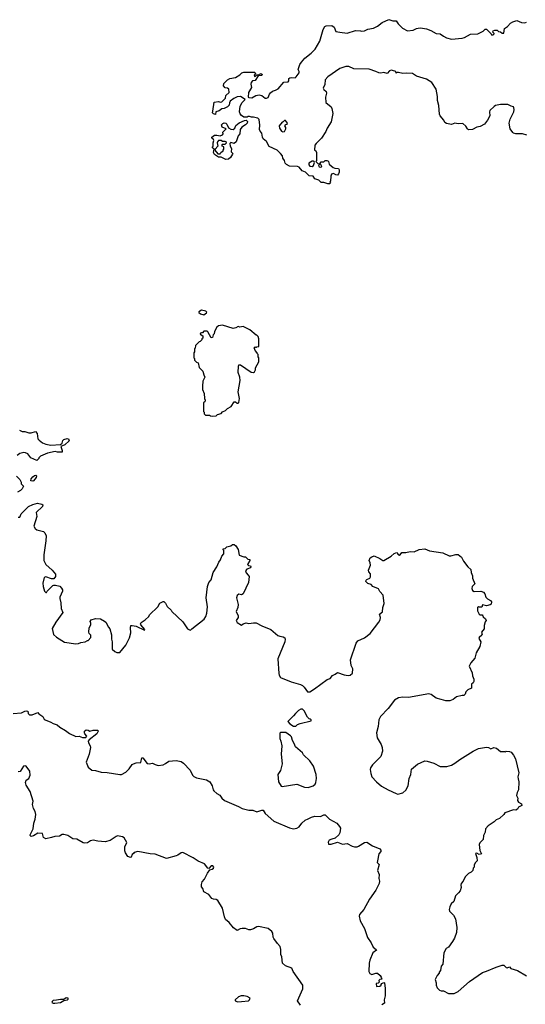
# Model space of a CAD drawing. Extents: x 2086813 to 2278017, y 548126 to 753336.
# Tile 374 of 461: x 2235494 to 2241699, y 629711 to 641808. Entities that reach past the tile are written whole.
import ezdxf

# ---------------------------------------------------------------- set-up
doc = ezdxf.new("R2010")
doc.units = 0

msp = doc.modelspace()

# ---------------------------------------------------------------- linework, layer by layer
at = {"layer": '0CON10XD'}
for points in [[(2241719, 640389), (2241665, 640407), (2241585, 640407), (2241555, 640414), (2241545, 640423), (2241514, 640465), (2241500, 640535), (2241513, 640585), (2241557, 640675), (2241563, 640705), (2241560, 640725), (2241555, 640738), (2241525, 640744), (2241487, 640765), (2241445, 640767), (2241394, 640766), (2241335, 640752), (2241318, 640742), (2241265, 640690), (2241260, 640675), (2241264, 640625), (2241236, 640575), (2241197, 640525), (2241145, 640496), (2241105, 640486), (2241052, 640458), (2241004, 640454), (2240990, 640465), (2240969, 640499), (2240932, 640532), (2240875, 640528), (2240835, 640536), (2240795, 640521), (2240734, 640534), (2240712, 640545), (2240700, 640575), (2240656, 640625), (2240648, 640645), (2240637, 640755), (2240623, 640815), (2240623, 640865), (2240607, 640955), (2240554, 641034), (2240487, 641077), (2240363, 641113), (2240315, 641148), (2240245, 641151), (2240197, 641147), (2240145, 641160), (2240125, 641160), (2240115, 641150), (2240110, 641165), (2240097, 641177), (2240055, 641187), (2240032, 641178), (2240005, 641148), (2239965, 641158), (2239925, 641150), (2239903, 641153), (2239865, 641173), (2239785, 641198), (2239595, 641202), (2239535, 641232), (2239495, 641232), (2239422, 641208), (2239274, 641106), (2239243, 641067), (2239238, 641012), (2239219, 640965), (2239225, 640950), (2239256, 640926), (2239261, 640905), (2239249, 640855), (2239252, 640792), (2239317, 640735), (2239327, 640715), (2239336, 640655), (2239318, 640552), (2239266, 640475), (2239251, 640435), (2239200, 640350), (2239132, 640288), (2239116, 640265), (2239112, 640205), (2239128, 640195), (2239136, 640174), (2239138, 640075), (2239130, 640065), (2239155, 640042), (2239168, 640038), (2239168, 640025), (2239163, 640015), (2239171, 640001), (2239185, 639997), (2239199, 640001), (2239202, 640005), (2239189, 640029), (2239180, 640035), (2239180, 640045), (2239195, 640060), (2239225, 640062), (2239242, 640078), (2239265, 640079), (2239277, 640075), (2239283, 640065), (2239292, 640032), (2239341, 639991), (2239362, 639982), (2239405, 639978), (2239414, 639965), (2239416, 639934), (2239408, 639912), (2239395, 639898), (2239375, 639900), (2239345, 639917), (2239321, 639909), (2239312, 639885), (2239310, 639825), (2239300, 639815), (2239307, 639803), (2239297, 639793), (2239275, 639790), (2239225, 639808), (2239195, 639808), (2239165, 639838), (2239115, 639852), (2239095, 639887), (2239045, 639890), (2239003, 639933), (2238962, 639952), (2238925, 639996), (2238905, 640002), (2238805, 640009), (2238768, 640028), (2238754, 640045), (2238746, 640076), (2238724, 640105), (2238720, 640135), (2238693, 640165), (2238655, 640204), (2238555, 640251), (2238522, 640312), (2238484, 640345), (2238474, 640365), (2238467, 640415), (2238446, 640436), (2238437, 640457), (2238443, 640513), (2238432, 640582), (2238417, 640597), (2238398, 640602), (2238365, 640610), (2238338, 640608), (2238315, 640620), (2238295, 640620), (2238285, 640612), (2238245, 640612), (2238215, 640630), (2238199, 640649), (2238191, 640675), (2238199, 640745), (2238225, 640792), (2238260, 640825), (2238204, 640864), (2238162, 640858), (2238121, 640839), (2238078, 640805), (2238068, 640785), (2238064, 640756), (2238045, 640737), (2238005, 640717), (2237975, 640712), (2237942, 640688), (2237903, 640677), (2237898, 640642), (2237871, 640651), (2237862, 640665), (2237863, 640683), (2237880, 640795), (2237935, 640802), (2237957, 640793), (2237975, 640797), (2238018, 640845), (2238025, 640878), (2238066, 640914), (2238062, 640955), (2238045, 640968), (2238015, 640970), (2237994, 640994), (2238001, 641025), (2238045, 641070), (2238075, 641083), (2238142, 641098), (2238195, 641130), (2238220, 641155), (2238245, 641164), (2238375, 641162), (2238386, 641156), (2238390, 641145), (2238372, 641125), (2238375, 641110), (2238388, 641112), (2238405, 641130), (2238425, 641130), (2238455, 641147), (2238470, 641135), (2238467, 641123), (2238422, 641118), (2238385, 641060), (2238353, 641057), (2238333, 641037), (2238330, 641015), (2238339, 640975), (2238304, 640915), (2238300, 640855), (2238305, 640850), (2238345, 640848), (2238392, 640878), (2238435, 640884), (2238466, 640876), (2238505, 640842), (2238525, 640842), (2238545, 640852), (2238558, 640892), (2238571, 640909), (2238595, 640930), (2238635, 640942), (2238665, 640960), (2238735, 641042), (2238790, 641045), (2238798, 641055), (2238798, 641085), (2238810, 641095), (2238825, 641099), (2238875, 641093), (2238886, 641104), (2238923, 641155), (2238925, 641170), (2238910, 641195), (2238933, 641255), (2238953, 641285), (2238992, 641335), (2239072, 641395), (2239122, 641445), (2239178, 641542), (2239218, 641685), (2239238, 641725), (2239255, 641733), (2239325, 641738), (2239354, 641714), (2239375, 641662), (2239425, 641653), (2239515, 641644), (2239617, 641673), (2239675, 641672), (2239685, 641668), (2239725, 641672), (2239765, 641690), (2239835, 641703), (2239885, 641729), (2239943, 641775), (2240025, 641808), (2240075, 641794), (2240115, 641793), (2240138, 641758), (2240193, 641703), (2240252, 641672), (2240323, 641677), (2240365, 641700), (2240386, 641704), (2240415, 641706), (2240485, 641694), (2240540, 641675), (2240605, 641637), (2240655, 641634), (2240694, 641604), (2240734, 641584), (2240795, 641570), (2240925, 641580), (2240952, 641588), (2241025, 641630), (2241115, 641632), (2241183, 641667), (2241209, 641691), (2241225, 641693), (2241280, 641635), (2241285, 641620), (2241307, 641623), (2241318, 641632), (2241318, 641638), (2241300, 641655), (2241305, 641670), (2241325, 641680), (2241355, 641680), (2241372, 641662), (2241395, 641660), (2241415, 641642), (2241435, 641643), (2241445, 641700), (2241480, 641725), (2241517, 641763), (2241545, 641780), (2241595, 641798), (2241655, 641773), (2241695, 641770), (2241715, 641778)], [(2238025, 640090), (2237965, 640120), (2237935, 640118), (2237885, 640150), (2237872, 640175), (2237880, 640215), (2237860, 640235), (2237860, 640245), (2237870, 640255), (2237870, 640295), (2237878, 640325), (2237870, 640345), (2237852, 640352), (2237852, 640365), (2237885, 640390), (2237915, 640390), (2237955, 640380), (2237985, 640392), (2237990, 640405), (2237988, 640425), (2238030, 640465), (2237979, 640489), (2237972, 640515), (2237986, 640534), (2238005, 640539), (2238026, 640536), (2238037, 640525), (2238057, 640477), (2238084, 640464), (2238115, 640460), (2238133, 640475), (2238145, 640507), (2238189, 640541), (2238255, 640571), (2238275, 640573), (2238289, 640555), (2238286, 640535), (2238267, 640515), (2238222, 640488), (2238200, 640460), (2238196, 640404), (2238175, 640382), (2238149, 640305), (2238125, 640286), (2238085, 640300), (2238073, 640287), (2238078, 640255), (2238093, 640225), (2238090, 640185), (2238108, 640165), (2238107, 640157), (2238082, 640115), (2238055, 640093), (2238025, 640090)], [(2238725, 640428), (2238745, 640432), (2238760, 640465), (2238760, 640485), (2238750, 640505), (2238762, 640518), (2238778, 640522), (2238782, 640535), (2238755, 640570), (2238745, 640570), (2238728, 640552), (2238715, 640550), (2238680, 640505), (2238682, 640475), (2238707, 640437), (2238725, 640428)], [(2237955, 640160), (2237964, 640176), (2237990, 640195), (2237990, 640205), (2238000, 640215), (2238000, 640245), (2237980, 640255), (2237980, 640275), (2237985, 640280), (2238015, 640278), (2238032, 640295), (2238030, 640305), (2238015, 640312), (2237985, 640310), (2237965, 640322), (2237935, 640322), (2237921, 640309), (2237918, 640295), (2237927, 640253), (2237892, 640218), (2237890, 640205), (2237925, 640160), (2237955, 640160)], [(2239085, 640004), (2239099, 640015), (2239112, 640055), (2239110, 640065), (2239099, 640069), (2239085, 640070), (2239042, 640045), (2239043, 640025), (2239055, 640008), (2239085, 640004)], [(2237755, 638182), (2237788, 638205), (2237790, 638215), (2237777, 638227), (2237725, 638238), (2237692, 638218), (2237692, 638212), (2237713, 638193), (2237755, 638182)], [(2237855, 636938), (2237905, 636940), (2237923, 636957), (2237965, 636970), (2237985, 636988), (2238020, 637005), (2238045, 637030), (2238090, 637055), (2238125, 637112), (2238142, 637112), (2238165, 637098), (2238175, 637098), (2238184, 637106), (2238191, 637155), (2238177, 637235), (2238199, 637375), (2238195, 637415), (2238174, 637475), (2238178, 637552), (2238185, 637568), (2238205, 637567), (2238335, 637477), (2238365, 637472), (2238375, 637480), (2238388, 637505), (2238388, 637532), (2238430, 637605), (2238430, 637655), (2238420, 637665), (2238420, 637695), (2238410, 637705), (2238410, 637715), (2238383, 637743), (2238370, 637775), (2238385, 637790), (2238395, 637780), (2238405, 637790), (2238428, 637792), (2238430, 637885), (2238420, 637915), (2238405, 637930), (2238395, 637930), (2238317, 637997), (2238235, 638038), (2238195, 638030), (2238175, 638038), (2238145, 638020), (2238115, 638012), (2237985, 638053), (2237933, 638047), (2237915, 638030), (2237883, 637977), (2237882, 637948), (2237870, 637935), (2237860, 637905), (2237845, 637900), (2237802, 637972), (2237795, 637980), (2237755, 637980), (2237738, 637962), (2237725, 637962), (2237712, 637955), (2237710, 637945), (2237740, 637925), (2237740, 637895), (2237730, 637885), (2237730, 637875), (2237710, 637855), (2237695, 637850), (2237650, 637805), (2237647, 637773), (2237640, 637765), (2237640, 637725), (2237630, 637715), (2237630, 637655), (2237640, 637645), (2237640, 637625), (2237665, 637600), (2237685, 637590), (2237698, 637535), (2237741, 637491), (2237752, 637445), (2237768, 637415), (2237743, 637365), (2237738, 637305), (2237738, 637265), (2237758, 637215), (2237762, 637155), (2237770, 637135), (2237768, 637112), (2237750, 637105), (2237750, 636995), (2237760, 636985), (2237760, 636965), (2237775, 636950), (2237825, 636950), (2237835, 636940), (2237855, 636938)], [(2235490, 636765), (2235525, 636748), (2235555, 636748), (2235605, 636732), (2235635, 636732), (2235687, 636747), (2235710, 636725), (2235718, 636658), (2235731, 636641), (2235775, 636608), (2235815, 636593), (2235875, 636582), (2235993, 636587), (2236017, 636603), (2236024, 636636), (2236035, 636648), (2236077, 636663), (2236095, 636660), (2236102, 636635), (2236050, 636585), (2236000, 636565), (2236016, 636515), (2236016, 636494), (2235956, 636496), (2235929, 636501), (2235835, 636483), (2235750, 636445), (2235730, 636425), (2235730, 636415), (2235705, 636392), (2235630, 636425), (2235593, 636473), (2235565, 636488), (2235545, 636490), (2235495, 636478), (2235462, 636455)], [(2235455, 636200), (2235495, 636160), (2235510, 636125), (2235510, 636105), (2235540, 636075), (2235526, 636044), (2235505, 636022), (2235465, 636002)], [(2235655, 636138), (2235632, 636142), (2235633, 636165), (2235655, 636192), (2235675, 636208), (2235692, 636212), (2235700, 636205), (2235698, 636185), (2235665, 636143), (2235655, 636138)], [(2235475, 635697), (2235495, 635694), (2235514, 635736), (2235604, 635826), (2235655, 635851), (2235714, 635866), (2235767, 635857), (2235778, 635848), (2235772, 635825), (2235697, 635755), (2235703, 635705), (2235667, 635585), (2235682, 635555)], [(2235682, 635555), (2235705, 635542), (2235785, 635520), (2235804, 635504), (2235817, 635465), (2235816, 635406), (2235791, 635235), (2235790, 635165), (2235816, 635116), (2235893, 635045), (2235932, 634995), (2235932, 634968), (2235912, 634938), (2235885, 634940), (2235815, 634963), (2235794, 634956), (2235780, 634885), (2235782, 634845), (2235800, 634785), (2235815, 634770), (2235825, 634770), (2235830, 634785), (2235900, 634855), (2235915, 634862), (2235935, 634862), (2235985, 634848), (2236008, 634825), (2236018, 634805), (2236018, 634785), (2235988, 634715), (2235988, 634695), (2236000, 634645), (2236004, 634574), (2236022, 634525), (2235938, 634405), (2235893, 634327), (2235910, 634255), (2235945, 634220), (2236045, 634162), (2236185, 634140), (2236215, 634143), (2236245, 634158), (2236297, 634163), (2236325, 634180), (2236335, 634180), (2236367, 634217), (2236368, 634245), (2236347, 634267), (2236342, 634285), (2236348, 634335), (2236368, 634375), (2236368, 634395), (2236358, 634415), (2236372, 634435), (2236425, 634450), (2236485, 634448), (2236535, 634420), (2236552, 634405), (2236583, 634343), (2236600, 634325), (2236622, 634252), (2236622, 634195), (2236630, 634165), (2236630, 634075), (2236660, 634045), (2236685, 634032), (2236725, 634033), (2236796, 634125), (2236840, 634215), (2236860, 634275), (2236852, 634335), (2236857, 634363), (2236874, 634366), (2236925, 634356), (2237025, 634308), (2237029, 634315), (2236980, 634375), (2236978, 634385), (2236985, 634400), (2237036, 634434), (2237078, 634475), (2237088, 634495), (2237188, 634595), (2237215, 634638), (2237255, 634660), (2237265, 634660), (2237285, 634640), (2237305, 634600), (2237352, 634555), (2237362, 634535), (2237495, 634412), (2237555, 634322), (2237585, 634308), (2237595, 634310), (2237608, 634325), (2237757, 634443), (2237779, 634475), (2237790, 634515), (2237797, 634595), (2237782, 634705), (2237800, 634845), (2237817, 634895), (2237842, 634925), (2237870, 635015), (2237912, 635085), (2237938, 635145), (2237958, 635172), (2237974, 635216), (2238000, 635245), (2238000, 635285), (2237990, 635295), (2237990, 635305), (2238015, 635310), (2238035, 635330), (2238087, 635343), (2238105, 635358), (2238125, 635358), (2238148, 635345), (2238177, 635297), (2238187, 635227), (2238245, 635210), (2238265, 635210), (2238295, 635180), (2238318, 635175), (2238318, 635165), (2238290, 635115), (2238303, 635103), (2238326, 635096), (2238332, 635085), (2238325, 635073), (2238282, 635058), (2238264, 635035), (2238273, 635013), (2238300, 634985), (2238310, 634965), (2238302, 634895), (2238236, 634754), (2238215, 634743), (2238185, 634748), (2238165, 634734), (2238157, 634705), (2238174, 634624), (2238170, 634585), (2238151, 634535), (2238174, 634484), (2238174, 634465), (2238152, 634425), (2238162, 634402), (2238215, 634367), (2238236, 634384), (2238275, 634398), (2238305, 634389), (2238365, 634399), (2238395, 634397), (2238465, 634360), (2238575, 634316), (2238662, 634242), (2238685, 634232), (2238727, 634227), (2238750, 634215), (2238754, 634195), (2238747, 634165), (2238663, 633955), (2238673, 633777), (2238678, 633755), (2238697, 633727), (2238825, 633672), (2238941, 633641), (2238965, 633628), (2238986, 633606), (2239028, 633548), (2239055, 633548), (2239112, 633585), (2239269, 633701), (2239303, 633715), (2239335, 633751), (2239367, 633765), (2239395, 633789), (2239475, 633758), (2239525, 633750), (2239550, 633755), (2239579, 633781), (2239583, 633833), (2239561, 633875), (2239556, 633945), (2239622, 634148), (2239643, 634175), (2239726, 634214), (2239794, 634266), (2239903, 634407), (2239918, 634435), (2239922, 634465), (2239910, 634505), (2239948, 634532), (2239951, 634585), (2239968, 634635), (2239956, 634736), (2239914, 634784), (2239896, 634816), (2239830, 634845), (2239807, 634867), (2239765, 634882), (2239742, 634905), (2239747, 634923), (2239755, 634932), (2239793, 634947), (2239799, 634961), (2239799, 634999), (2239781, 635025), (2239776, 635045), (2239798, 635105), (2239796, 635135), (2239783, 635165), (2239794, 635196), (2239815, 635210), (2239845, 635222), (2239915, 635190), (2239953, 635163), (2239965, 635162), (2240054, 635216), (2240089, 635251), (2240111, 635259), (2240125, 635260), (2240135, 635240), (2240155, 635228), (2240165, 635232), (2240185, 635262), (2240235, 635261), (2240285, 635276), (2240335, 635271), (2240395, 635298), (2240465, 635306), (2240522, 635282), (2240686, 635256), (2240765, 635222), (2240785, 635222), (2240845, 635239), (2240875, 635236), (2240918, 635205), (2240943, 635155), (2240996, 635086), (2241032, 635052), (2241034, 635015), (2241050, 634975), (2241053, 634945), (2241082, 634875), (2241048, 634845), (2241045, 634820), (2241050, 634795), (2241073, 634783), (2241155, 634788), (2241185, 634774), (2241204, 634755), (2241214, 634714), (2241235, 634692), (2241274, 634674), (2241283, 634655), (2241282, 634628), (2241270, 634620), (2241225, 634608), (2241175, 634620), (2241165, 634590), (2241135, 634590), (2241125, 634600), (2241112, 634585), (2241113, 634545), (2241132, 634505), (2241145, 634498), (2241170, 634495), (2241180, 634485), (2241182, 634472), (2241210, 634445), (2241218, 634425), (2241208, 634412), (2241196, 634365), (2241196, 634324), (2241163, 634285), (2241170, 634255), (2241167, 634245), (2241134, 634216), (2241130, 634205), (2241153, 634163), (2241142, 634105), (2241095, 634030), (2241079, 633965), (2241033, 633905), (2241012, 633865), (2241046, 633784), (2241050, 633745), (2241066, 633706), (2241069, 633675), (2241060, 633660), (2241038, 633645), (2241038, 633595), (2240994, 633576), (2240971, 633549), (2240960, 633520), (2240945, 633507), (2240924, 633506), (2240855, 633487), (2240814, 633456), (2240775, 633441), (2240725, 633441), (2240666, 633454), (2240605, 633474), (2240546, 633516), (2240515, 633526), (2240265, 633479), (2240195, 633483), (2240143, 633477), (2240095, 633448), (2240016, 633345), (2239924, 633246), (2239900, 633205), (2239892, 633125), (2239873, 633045), (2239883, 632985), (2239931, 632905), (2239944, 632865), (2239948, 632822), (2239926, 632755), (2239825, 632655), (2239800, 632615), (2239797, 632595), (2239802, 632545), (2239814, 632505), (2239874, 632444), (2239935, 632392), (2240015, 632345), (2240115, 632299), (2240136, 632294), (2240195, 632310), (2240235, 632342), (2240261, 632395), (2240274, 632486), (2240293, 632535), (2240302, 632598), (2240378, 632662), (2240465, 632702), (2240495, 632700), (2240575, 632673), (2240655, 632632), (2240736, 632634), (2240795, 632650), (2240835, 632672), (2240895, 632720), (2241059, 632821), (2241125, 632852), (2241225, 632872), (2241247, 632867), (2241275, 632848), (2241315, 632867), (2241345, 632858), (2241397, 632817), (2241445, 632818), (2241458, 632812), (2241465, 632820), (2241505, 632818), (2241525, 632808), (2241553, 632773), (2241578, 632725), (2241622, 632555), (2241610, 632505), (2241611, 632481), (2241622, 632445), (2241618, 632345), (2241600, 632315), (2241592, 632275), (2241608, 632245), (2241602, 632215), (2241618, 632195), (2241655, 632176), (2241656, 632155), (2241618, 632135), (2241605, 632110), (2241585, 632098), (2241555, 632100), (2241450, 632065), (2241436, 632044), (2241382, 631995), (2241342, 631978), (2241319, 631951), (2241245, 631902), (2241212, 631868), (2241207, 631825), (2241187, 631783), (2241182, 631735), (2241142, 631695), (2241132, 631675), (2241141, 631601), (2241162, 631558), (2241135, 631550), (2241105, 631568), (2241090, 631565), (2241106, 631516), (2241108, 631475), (2241087, 631453), (2241072, 631425), (2241070, 631395), (2241060, 631385), (2241054, 631355), (2241037, 631335), (2241003, 631317), (2240962, 631278), (2240937, 631225), (2240913, 631195), (2240907, 631175), (2240911, 631145), (2240900, 631105), (2240879, 631081), (2240842, 631045), (2240822, 630975), (2240790, 630945), (2240772, 630908), (2240766, 630875), (2240768, 630855), (2240817, 630805), (2240842, 630762), (2240858, 630655), (2240854, 630595), (2240830, 630525), (2240806, 630484), (2240755, 630412), (2240727, 630395), (2240701, 630345), (2240688, 630205), (2240665, 630180), (2240657, 630125), (2240642, 630105), (2240642, 630095), (2240616, 630064), (2240593, 630015), (2240606, 629975), (2240607, 629945), (2240619, 629915), (2240645, 629883), (2240665, 629877), (2240697, 629877), (2240755, 629842), (2240825, 629842), (2240875, 629868), (2241015, 629992), (2241175, 630103), (2241225, 630117), (2241344, 630166), (2241415, 630192), (2241435, 630192), (2241465, 630162), (2241475, 630160), (2241505, 630170), (2241523, 630153), (2241605, 630127), (2241715, 630063)], [(2235415, 633284), (2235515, 633291), (2235555, 633312), (2235577, 633317), (2235595, 633312), (2235598, 633285), (2235616, 633266), (2235645, 633266), (2235715, 633297), (2235730, 633280), (2235779, 633249), (2235796, 633215), (2235808, 633205), (2235875, 633178), (2235905, 633159), (2235955, 633146), (2235986, 633115), (2236055, 633075), (2236105, 633037), (2236185, 633002), (2236225, 633004), (2236265, 632988), (2236305, 632990), (2236320, 633005), (2236292, 633035), (2236290, 633045), (2236291, 633065), (2236310, 633085), (2236335, 633080), (2236355, 633068), (2236395, 633080), (2236455, 633080), (2236457, 633065), (2236441, 633035), (2236345, 632962), (2236333, 632945), (2236337, 632925), (2236359, 632885), (2236361, 632865), (2236345, 632785), (2236310, 632685), (2236335, 632626), (2236378, 632588), (2236425, 632585), (2236495, 632562), (2236569, 632559), (2236724, 632534), (2236744, 632536), (2236796, 632564), (2236836, 632604), (2236875, 632658), (2236890, 632665), (2236925, 632678), (2236980, 632680), (2236995, 632740), (2237005, 632740), (2237058, 632668), (2237085, 632666), (2237125, 632674), (2237155, 632656), (2237195, 632646), (2237255, 632652), (2237285, 632668), (2237325, 632699), (2237415, 632707), (2237475, 632695), (2237504, 632675), (2237586, 632586), (2237614, 632525), (2237630, 632510), (2237664, 632494), (2237785, 632469), (2237826, 632445), (2237858, 632395), (2237868, 632348), (2237876, 632335), (2237913, 632303), (2237951, 632281), (2237976, 632245), (2238007, 632215), (2238181, 632141), (2238225, 632115), (2238305, 632096), (2238356, 632096), (2238405, 632076), (2238465, 632097), (2238483, 632095), (2238506, 632055), (2238612, 631962), (2238805, 631879), (2238855, 631868), (2238895, 631876), (2238925, 631892), (2238956, 631935), (2238996, 631974), (2239035, 631988), (2239075, 632012), (2239115, 632024), (2239185, 632020), (2239225, 632037), (2239245, 632038), (2239297, 631987), (2239385, 631936), (2239421, 631895), (2239430, 631875), (2239423, 631817), (2239412, 631795), (2239367, 631753), (2239325, 631742), (2239294, 631726), (2239280, 631705), (2239285, 631680), (2239315, 631680), (2239395, 631702), (2239455, 631680), (2239515, 631686), (2239575, 631652), (2239605, 631646), (2239635, 631646), (2239654, 631654)], [(2238885, 633128), (2238905, 633148), (2238935, 633162), (2239070, 633195), (2239070, 633205), (2239060, 633215), (2239045, 633220), (2239027, 633237), (2238986, 633316), (2238965, 633338), (2238945, 633338), (2238915, 633322), (2238878, 633285), (2238856, 633254), (2238784, 633186), (2238809, 633155), (2238855, 633130), (2238885, 633128)], [(2239035, 632374), (2239096, 632394), (2239120, 632415), (2239130, 632435), (2239136, 632485), (2239131, 632535), (2239099, 632635), (2239055, 632701), (2238978, 632775), (2238965, 632800), (2238878, 632875), (2238863, 632915), (2238841, 632951), (2238829, 632999), (2238819, 633009), (2238762, 633052), (2238698, 633052), (2238688, 633042), (2238688, 632975), (2238701, 632945), (2238713, 632885), (2238703, 632785), (2238714, 632666), (2238696, 632584), (2238661, 632535), (2238672, 632445), (2238705, 632392), (2238717, 632387), (2238895, 632417), (2238988, 632378), (2239035, 632374)], [(2238939, 629699), (2238904, 629755), (2238969, 629901), (2238969, 629945), (2238849, 630115), (2238836, 630156), (2238755, 630185), (2238719, 630215), (2238713, 630295), (2238699, 630325), (2238700, 630385), (2238692, 630422), (2238657, 630457), (2238615, 630518), (2238606, 630536), (2238601, 630585), (2238588, 630605), (2238542, 630642), (2238425, 630666), (2238405, 630661), (2238365, 630638), (2238325, 630626), (2238305, 630625), (2238265, 630641), (2238225, 630641), (2238202, 630638), (2238165, 630618), (2238120, 630650), (2238067, 630715), (2238021, 630751), (2238007, 630787), (2237984, 630894), (2237926, 630985), (2237905, 631000), (2237872, 631002), (2237851, 631011), (2237815, 631061), (2237754, 631094), (2237740, 631135), (2237726, 631156), (2237724, 631185), (2237732, 631215), (2237762, 631248), (2237799, 631321), (2237827, 631363), (2237855, 631371), (2237871, 631385), (2237876, 631396), (2237865, 631411), (2237845, 631414), (2237815, 631380), (2237805, 631383), (2237762, 631435), (2237685, 631469), (2237625, 631510), (2237495, 631576), (2237475, 631574), (2237436, 631544), (2237415, 631536), (2237295, 631503), (2237155, 631557), (2237095, 631560), (2236945, 631587), (2236900, 631575), (2236890, 631565), (2236875, 631552), (2236862, 631518), (2236855, 631513), (2236823, 631525), (2236791, 631571), (2236784, 631595), (2236786, 631645), (2236809, 631699), (2236778, 631755), (2236755, 631769), (2236695, 631779), (2236676, 631774), (2236605, 631722), (2236543, 631707), (2236455, 631716), (2236395, 631729), (2236365, 631719), (2236326, 631694), (2236295, 631690), (2236275, 631694), (2236195, 631739), (2236145, 631746), (2236085, 631784), (2236035, 631799), (2236015, 631797), (2235983, 631777), (2235926, 631774), (2235885, 631759), (2235815, 631746), (2235785, 631760), (2235775, 631810), (2235718, 631812), (2235665, 631782), (2235635, 631774), (2235624, 631784), (2235624, 631795), (2235660, 631865), (2235668, 631935), (2235684, 631986), (2235694, 632045), (2235685, 632078), (2235662, 632115), (2235652, 632165), (2235659, 632205), (2235621, 632325), (2235574, 632404), (2235566, 632435), (2235573, 632465), (2235606, 632484), (2235624, 632526), (2235619, 632575), (2235575, 632636), (2235565, 632642), (2235541, 632635), (2235498, 632572), (2235475, 632568)], [(2239654, 631654), (2239725, 631700), (2239755, 631705), (2239825, 631659), (2239915, 631621), (2239927, 631605), (2239925, 631589), (2239902, 631558), (2239884, 631474), (2239883, 631455), (2239907, 631427), (2239886, 631355), (2239904, 631306), (2239903, 631255), (2239912, 631222), (2239908, 631195), (2239865, 631114), (2239788, 631002), (2239716, 630875), (2239666, 630815), (2239661, 630795), (2239672, 630735), (2239725, 630644), (2239761, 630531), (2239808, 630465), (2239833, 630413), (2239870, 630385), (2239872, 630375), (2239828, 630342), (2239792, 630255), (2239784, 630215), (2239780, 630115), (2239791, 630091), (2239815, 630077), (2239865, 630093), (2239885, 630094), (2239920, 630065), (2239932, 630045), (2239938, 630022), (2239913, 630017), (2239902, 630005), (2239908, 629982), (2239895, 629970), (2239870, 629965), (2239875, 629930), (2239915, 629932), (2239930, 629945), (2239930, 629955), (2239940, 629965), (2239965, 629980), (2239970, 629975), (2239979, 629905), (2239980, 629815), (2239966, 629765), (2239970, 629725), (2239940, 629705)], [(2235925, 629725), (2235996, 629735), (2236035, 629758), (2236080, 629765), (2236090, 629775), (2236090, 629785), (2236065, 629790), (2236035, 629772), (2235995, 629772), (2235945, 629760), (2235905, 629758), (2235891, 629745), (2235890, 629735), (2235903, 629725), (2235925, 629725)], [(2238173, 629743), (2238215, 629745), (2238301, 629755), (2238316, 629765), (2238322, 629785), (2238285, 629808), (2238245, 629817), (2238214, 629816), (2238180, 629805), (2238138, 629765), (2238138, 629755), (2238173, 629743)]]:
    msp.add_lwpolyline(points, dxfattribs=at)

doc.saveas('drawing.dxf')
